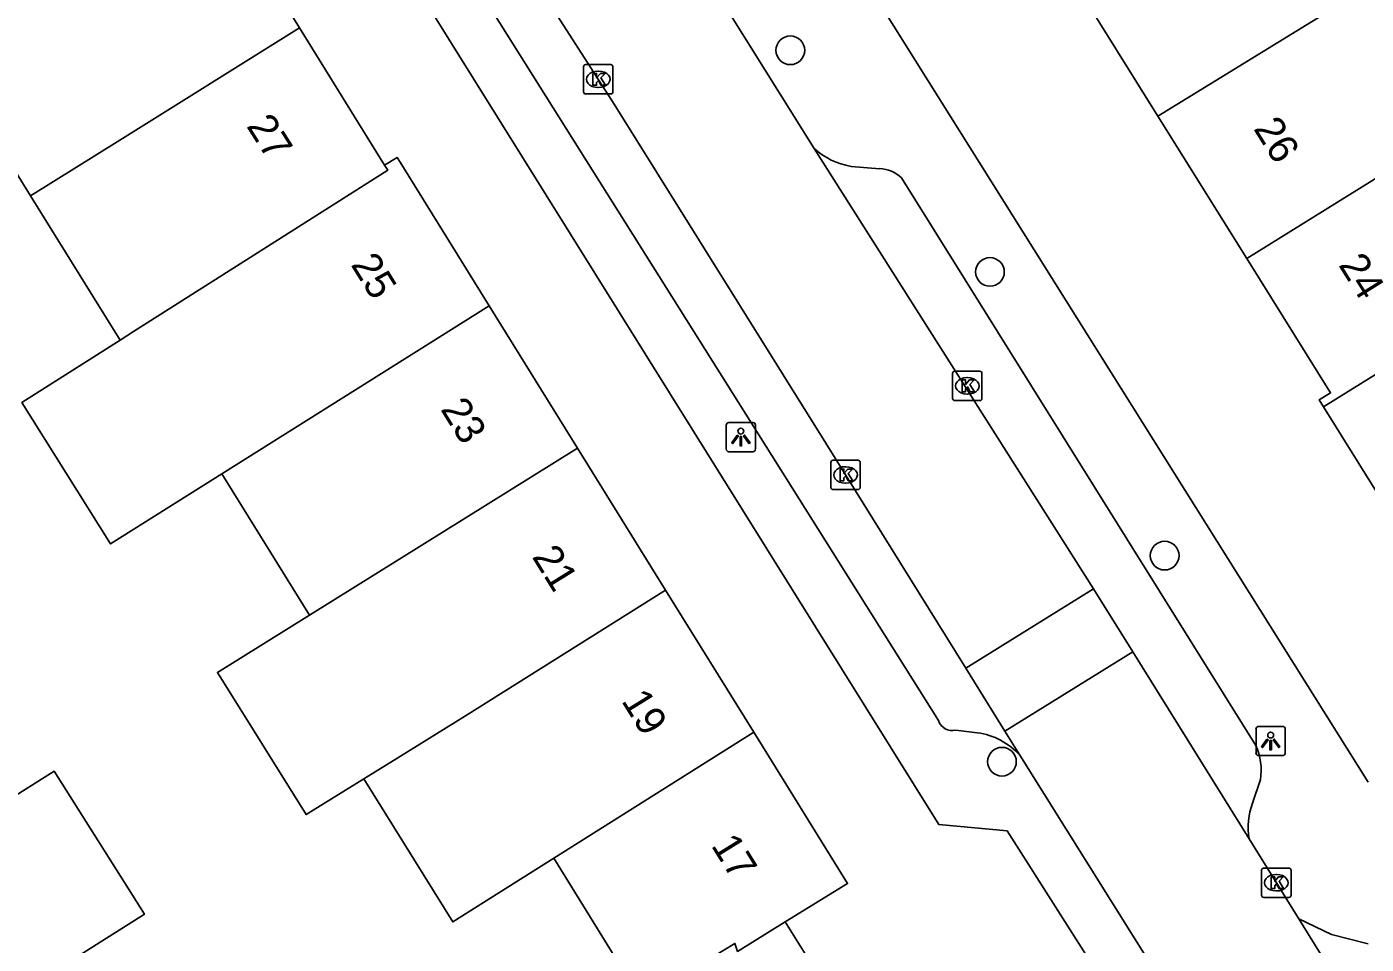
# Model space of a CAD drawing. Extents: x 157767 to 159171, y 387842 to 389425.
# Drawn here: x 158496.84 to 158542.45, y 388132.75 to 388164 of the extents above; entities that cross this region are included whole.
import ezdxf

# ---------------------------------------------------------------- set-up
doc = ezdxf.new("R2010")
doc.units = 0
for name, color, linetype in [('IMGEO_Boom', 7, 'Continuous'), ('IMGEO_Kolk', 7, 'Continuous'), ('IMGEO_Lichtpunt', 7, 'Continuous'), ('IMGEO_Pand', 7, 'Continuous'), ('IMGEO_Pand_nummerreeks', 7, 'Continuous'), ('IMGEO_Rijbaan_lokaal_open', 7, 'Continuous'), ('IMGEO_Voetpad_open', 7, 'Continuous')]:
    doc.layers.add(name, color=color, linetype=linetype)

msp = doc.modelspace()

# ---------------------------------------------------------------- linework, layer by layer
at = {"layer": 'IMGEO_Boom'}
for centre in [(158522.838, 388163.198), (158529.635, 388155.648), (158535.585, 388145.983), (158530.044, 388138.963)]:
    msp.add_circle(centre, 0.489, dxfattribs=at)
at = {"layer": 'IMGEO_Kolk'}
for p, q in [((158515.797, 388161.783), (158515.797, 388162.635)), ((158515.872, 388162.709), (158516.724, 388162.709)), ((158516.285, 388162.489), (158516.31, 388162.489)), ((158516.798, 388162.635), (158516.798, 388161.783)), ((158516.308, 388161.929), (158516.283, 388161.929)), ((158516.724, 388161.709), (158515.872, 388161.709)), ((158528.363, 388151.34), (158528.363, 388152.192)), ((158528.438, 388152.266), (158529.29, 388152.266)), ((158528.851, 388152.046), (158528.876, 388152.046)), ((158529.364, 388152.192), (158529.364, 388151.34)), ((158528.874, 388151.486), (158528.849, 388151.486)), ((158529.29, 388151.266), (158528.438, 388151.266)), ((158524.219, 388148.306), (158524.219, 388149.158)), ((158524.294, 388149.232), (158525.146, 388149.232)), ((158525.22, 388149.158), (158525.22, 388148.306)), ((158524.707, 388149.012), (158524.732, 388149.012)), ((158524.73, 388148.452), (158524.705, 388148.452)), ((158525.146, 388148.232), (158524.294, 388148.232)), ((158538.887, 388134.414), (158538.887, 388135.266)), ((158538.962, 388135.34), (158539.814, 388135.34)), ((158539.375, 388135.12), (158539.4, 388135.12)), ((158539.888, 388135.266), (158539.888, 388134.414)), ((158539.398, 388134.56), (158539.373, 388134.56)), ((158539.814, 388134.34), (158538.962, 388134.34))]:
    msp.add_line(p, q, dxfattribs=at)
for points in [[(158515.797, 388161.783), (158515.797, 388162.635)], [(158515.872, 388162.709), (158516.724, 388162.709)], [(158516.118, 388162.409), (158516.241, 388162.409), (158516.241, 388162.258), (158516.371, 388162.409), (158516.535, 388162.409), (158516.389, 388162.258), (158516.542, 388162.009), (158516.39, 388162.009), (158516.305, 388162.173), (158516.241, 388162.106), (158516.241, 388162.009), (158516.118, 388162.009), (158516.118, 388162.409)], [(158516.798, 388162.635), (158516.798, 388161.783)], [(158516.724, 388161.709), (158515.872, 388161.709)], [(158528.363, 388151.34), (158528.363, 388152.192)], [(158528.438, 388152.266), (158529.29, 388152.266)], [(158528.684, 388151.966), (158528.807, 388151.966), (158528.807, 388151.815), (158528.937, 388151.966), (158529.101, 388151.966), (158528.955, 388151.815), (158529.108, 388151.566), (158528.956, 388151.566), (158528.871, 388151.73), (158528.807, 388151.663), (158528.807, 388151.566), (158528.684, 388151.566), (158528.684, 388151.966)], [(158529.364, 388152.192), (158529.364, 388151.34)], [(158529.29, 388151.266), (158528.438, 388151.266)], [(158524.219, 388148.306), (158524.219, 388149.158)], [(158524.294, 388149.232), (158525.146, 388149.232)], [(158525.22, 388149.158), (158525.22, 388148.306)], [(158524.54, 388148.932), (158524.663, 388148.932), (158524.663, 388148.781), (158524.793, 388148.932), (158524.957, 388148.932), (158524.811, 388148.781), (158524.964, 388148.532), (158524.812, 388148.532), (158524.727, 388148.696), (158524.663, 388148.629), (158524.663, 388148.532), (158524.54, 388148.532), (158524.54, 388148.932)], [(158525.146, 388148.232), (158524.294, 388148.232)], [(158538.887, 388134.414), (158538.887, 388135.266)], [(158538.962, 388135.34), (158539.814, 388135.34)], [(158539.208, 388135.04), (158539.331, 388135.04), (158539.331, 388134.889), (158539.461, 388135.04), (158539.625, 388135.04), (158539.479, 388134.889), (158539.632, 388134.64), (158539.48, 388134.64), (158539.395, 388134.804), (158539.331, 388134.737), (158539.331, 388134.64), (158539.208, 388134.64), (158539.208, 388135.04)], [(158539.888, 388135.266), (158539.888, 388134.414)], [(158539.814, 388134.34), (158538.962, 388134.34)]]:
    msp.add_lwpolyline(points, dxfattribs=at)
for centre, start, end in [((158515.874, 388162.633), 91.552, 178.448), ((158515.874, 388162.633), 91.552, 178.448), ((158516.722, 388162.633), 1.552, 88.448), ((158516.722, 388162.633), 1.552, 88.448), ((158515.874, 388161.785), 181.552, 268.448), ((158515.874, 388161.785), 181.552, 268.448), ((158516.722, 388161.785), 271.552, 358.448), ((158516.722, 388161.785), 271.552, 358.448), ((158528.44, 388152.19), 91.552, 178.448), ((158528.44, 388152.19), 91.552, 178.448), ((158529.288, 388152.19), 1.552, 88.448), ((158529.288, 388152.19), 1.552, 88.448), ((158528.44, 388151.342), 181.552, 268.448), ((158528.44, 388151.342), 181.552, 268.448), ((158529.288, 388151.342), 271.552, 358.448), ((158529.288, 388151.342), 271.552, 358.448), ((158524.296, 388149.156), 91.552, 178.448), ((158524.296, 388149.156), 91.552, 178.448), ((158525.144, 388149.156), 1.552, 88.448), ((158525.144, 388149.156), 1.552, 88.448), ((158524.296, 388148.308), 181.552, 268.448), ((158524.296, 388148.308), 181.552, 268.448), ((158525.144, 388148.308), 271.552, 358.448), ((158525.144, 388148.308), 271.552, 358.448), ((158538.964, 388135.264), 91.552, 178.448), ((158538.964, 388135.264), 91.552, 178.448), ((158539.812, 388135.264), 1.552, 88.448), ((158539.812, 388135.264), 1.552, 88.448), ((158538.964, 388134.416), 181.552, 268.448), ((158538.964, 388134.416), 181.552, 268.448), ((158539.812, 388134.416), 271.552, 358.448), ((158539.812, 388134.416), 271.552, 358.448)]:
    msp.add_arc(centre, 0.0765, start, end, dxfattribs=at)
for centre, major_axis, ratio, start_param, end_param in [((158516.284, 388162.209), (-0.387, 0.002), 0.722429, 4.712389, 7.853982), ((158516.309, 388162.209), (-0.39, 0.002), 0.717154, 1.570796, 4.712389), ((158528.85, 388151.766), (-0.387, 0.002), 0.722429, 4.712389, 7.853982), ((158528.875, 388151.766), (-0.39, 0.002), 0.717154, 1.570796, 4.712389), ((158524.706, 388148.732), (-0.387, 0.002), 0.722429, 4.712389, 7.853982), ((158524.731, 388148.732), (-0.39, 0.002), 0.717154, 1.570796, 4.712389), ((158539.374, 388134.84), (-0.387, 0.002), 0.722429, 4.712389, 7.853982), ((158539.399, 388134.84), (-0.39, 0.002), 0.717154, 1.570796, 4.712389)]:
    msp.add_ellipse(centre, major_axis=major_axis, ratio=ratio, start_param=start_param, end_param=end_param, dxfattribs=at)
at = {"layer": 'IMGEO_Lichtpunt'}
for p, q in [((158520.655, 388150.424), (158520.655, 388149.617)), ((158520.655, 388150.424), (158520.655, 388149.617)), ((158521.557, 388150.519), (158520.749, 388150.519)), ((158521.557, 388150.519), (158520.749, 388150.519)), ((158521.651, 388149.617), (158521.651, 388150.424)), ((158521.651, 388149.617), (158521.651, 388150.424)), ((158520.749, 388149.523), (158521.557, 388149.523)), ((158520.749, 388149.523), (158521.557, 388149.523)), ((158538.695, 388140.072), (158538.695, 388139.265)), ((158538.695, 388140.072), (158538.695, 388139.265)), ((158539.597, 388140.167), (158538.789, 388140.167)), ((158539.597, 388140.167), (158538.789, 388140.167)), ((158539.691, 388139.265), (158539.691, 388140.072)), ((158539.691, 388139.265), (158539.691, 388140.072)), ((158538.789, 388139.171), (158539.597, 388139.171)), ((158538.789, 388139.171), (158539.597, 388139.171))]:
    msp.add_line(p, q, dxfattribs=at)
for points in [[(158521.029, 388150.088), (158521.068, 388150.06), (158520.88, 388149.798), (158520.842, 388149.825), (158521.029, 388150.088)], [(158521.241, 388150.06), (158521.279, 388150.087), (158521.466, 388149.825), (158521.427, 388149.797), (158521.241, 388150.06)], [(158521.131, 388150.04), (158521.178, 388150.04), (158521.178, 388149.718), (158521.131, 388149.718), (158521.131, 388150.04)], [(158539.069, 388139.736), (158539.108, 388139.708), (158538.92, 388139.446), (158538.882, 388139.473), (158539.069, 388139.736)], [(158539.171, 388139.688), (158539.218, 388139.688), (158539.218, 388139.366), (158539.171, 388139.366), (158539.171, 388139.688)], [(158539.281, 388139.708), (158539.319, 388139.735), (158539.506, 388139.473), (158539.467, 388139.445), (158539.281, 388139.708)]]:
    msp.add_lwpolyline(points, dxfattribs=at)
for centre in [(158521.154, 388150.222), (158539.194, 388139.87)]:
    msp.add_circle(centre, 0.0994, dxfattribs=at)
for centre, start, end in [((158520.749, 388150.424), 90, 180), ((158520.749, 388150.424), 90, 180), ((158521.557, 388150.424), 0, 90), ((158521.557, 388150.424), 0, 90), ((158520.749, 388149.617), 180, 270), ((158520.749, 388149.617), 180, 270), ((158521.557, 388149.617), 270, 0), ((158521.557, 388149.617), 270, 360), ((158538.789, 388140.072), 90, 180), ((158538.789, 388140.072), 90, 180), ((158539.597, 388140.072), 0, 90), ((158539.597, 388140.072), 0, 90), ((158538.789, 388139.265), 180, 270), ((158538.789, 388139.265), 180, 270), ((158539.597, 388139.265), 270, 0), ((158539.597, 388139.265), 270, 360)]:
    msp.add_arc(centre, 0.0946, start, end, dxfattribs=at)
at = {"layer": 'IMGEO_Pand'}
for points in [[(158503.12, 388168.807), (158506.123, 388163.964)], [(158535.357, 388160.951), (158532.544, 388165.461), (158532.108, 388165.19), (158531.885, 388165.547)], [(158535.357, 388160.951), (158542.383, 388165.282)], [(158496.967, 388158.242), (158493.955, 388163.098), (158496.29, 388164.546)], [(158506.123, 388163.964), (158500, 388160.137), (158496.967, 388158.242)], [(158509.023, 388159.286), (158506.123, 388163.964)], [(158547.976, 388162.061), (158538.38, 388156.105)], [(158538.38, 388156.105), (158535.357, 388160.951)], [(158500.014, 388153.326), (158500.47, 388153.616), (158509.127, 388159.118), (158509.023, 388159.286)], [(158512.585, 388154.488), (158509.548, 388159.386), (158509.447, 388159.549), (158509.023, 388159.286)], [(158496.967, 388158.242), (158500.014, 388153.326)], [(158552.255, 388158.06), (158540.992, 388151.049)], [(158540.992, 388151.049), (158540.845, 388151.285), (158541.235, 388151.528), (158538.38, 388156.105)], [(158503.478, 388148.764), (158512.585, 388154.488)], [(158512.585, 388154.488), (158515.588, 388149.644)], [(158500.014, 388153.326), (158496.664, 388151.197), (158499.69, 388146.383), (158503.478, 388148.764)], [(158540.992, 388151.049), (158544.004, 388146.221)], [(158515.588, 388149.644), (158506.46, 388143.955)], [(158518.592, 388144.801), (158515.588, 388149.644)], [(158506.46, 388143.955), (158503.478, 388148.764)], [(158518.592, 388144.801), (158511.773, 388140.522), (158509.473, 388139.096), (158508.319, 388138.381)], [(158521.59, 388139.965), (158518.592, 388144.801)], [(158506.46, 388143.955), (158503.327, 388142.002), (158506.346, 388137.159), (158508.319, 388138.381)], [(158521.59, 388139.965), (158514.779, 388135.673)], [(158522.666, 388133.504), (158524.785, 388134.813), (158521.59, 388139.965)], [(158494.084, 388129.502), (158500.841, 388133.768), (158497.767, 388138.637), (158491.041, 388134.392)], [(158508.319, 388138.381), (158511.341, 388133.507), (158514.779, 388135.673)], [(158514.779, 388135.673), (158517.615, 388131.1)], [(158517.615, 388131.1), (158517.775, 388130.842), (158517.87, 388130.9), (158517.949, 388130.948), (158520.95, 388132.77), (158521.04, 388132.5), (158522.666, 388133.504)], [(158523.774, 388127.885), (158525.496, 388128.961), (158522.666, 388133.504)]]:
    msp.add_lwpolyline(points, dxfattribs=at)
at = {"layer": 'IMGEO_Rijbaan_lokaal_open'}
for points in [[(158510.328, 388171.517), (158516.843, 388161.361), (158524.049, 388149.814), (158528.809, 388142.151)], [(158523.645, 388159.852), (158520.176, 388165.417)], [(158523.645, 388159.852), (158533.16, 388144.855)], [(158528.809, 388142.151), (158533.16, 388144.855)], [(158533.16, 388144.855), (158534.496, 388142.706)], [(158534.496, 388142.706), (158530.144, 388140.002)], [(158538.459, 388136.331), (158534.496, 388142.706)], [(158530.144, 388140.002), (158528.809, 388142.151)], [(158530.144, 388140.002), (158530.652, 388139.183)], [(158530.652, 388139.183), (158536.903, 388129.189)], [(158540.153, 388133.606), (158538.459, 388136.331)], [(158567.978, 388089.064), (158554.594, 388110.551), (158540.834, 388132.511), (158540.153, 388133.606)]]:
    msp.add_lwpolyline(points, dxfattribs=at)
at = {"layer": 'IMGEO_Voetpad_open'}
for points in [[(158501.79, 388182.163), (158507.616, 388172.75), (158507.012, 388170.316), (158527.9, 388136.819), (158530.216, 388136.605), (158535.639, 388128.089)], [(158527.882, 388140.362), (158510.225, 388168.465)], [(158524.183, 388167.5), (158542.513, 388138.262)], [(158525.884, 388159.165), (158524.906, 388159.243)], [(158538.686, 388139.519), (158526.623, 388158.852)], [(158529.205, 388139.951), (158528.468, 388140.036)], [(158538.576, 388137.555), (158538.846, 388138.351)], [(158542.515, 388132.757), (158541.269, 388133.08), (158540.153, 388133.606)]]:
    msp.add_lwpolyline(points, dxfattribs=at)
for centre, radius, start, end in [((158525.352, 388161.776), 2.572, 228.4222, 260.0213), ((158525.838, 388158.029), 1.137, 46.386, 87.7043), ((158528.351, 388140.515), 0.493, 198.0496, 283.7748), ((158528.869, 388137.57), 2.404, 42.1247, 81.9608), ((158536.791, 388138.664), 2.079, 351.3276, 24.2728), ((158540.941, 388136.711), 2.511, 160.3697, 188.7099)]:
    msp.add_arc(centre, radius, start, end, dxfattribs=at)

# ---------------------------------------------------------------- texts
at = {"layer": 'IMGEO_Pand_nummerreeks'}
for s, rotation, p in [('27', 302.3604, (158504.298, 388160.617)), ('26', 301.9547, (158538.59, 388160.529)), ('25', 301.7989, (158507.853, 388155.896)), ('24', 301.9547, (158541.487, 388155.885)), ('23', 301.8006, (158510.908, 388150.969)), ('21', 301.7989, (158514.022, 388145.945)), ('19', 301.7989, (158517.066, 388141.037)), ('17', 301.7989, (158520.122, 388136.11))]:
    msp.add_text(s, height=1, rotation=rotation, dxfattribs=at).set_placement(p)

doc.saveas('drawing.dxf')
